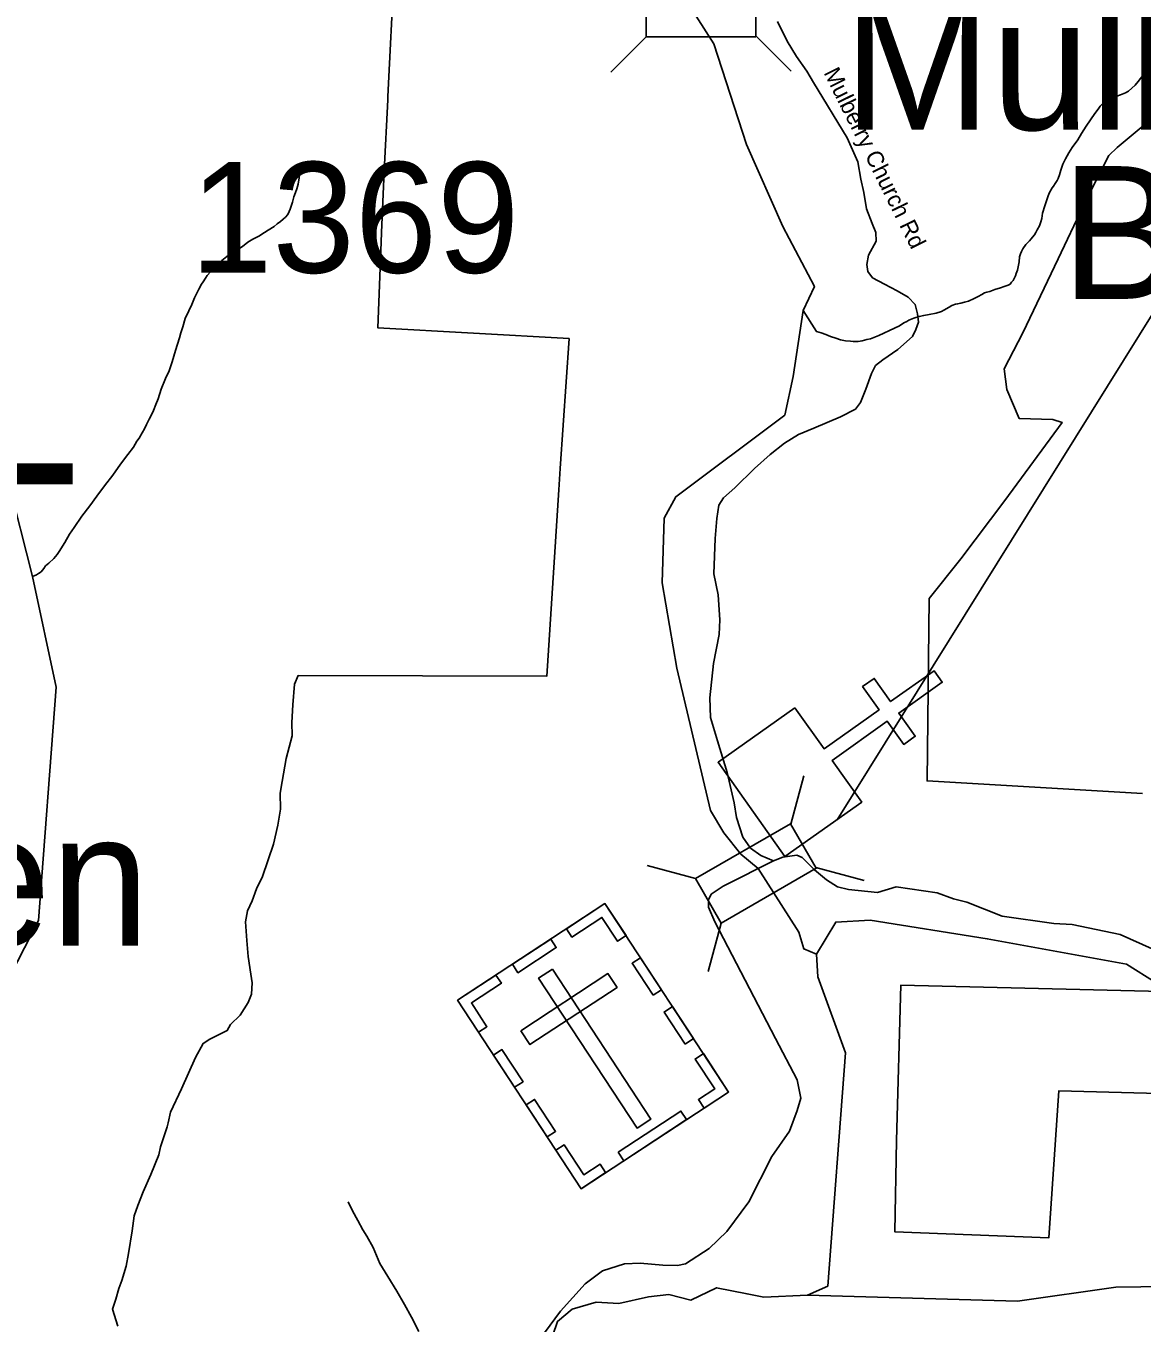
# Model space of a CAD drawing. Extents: x 1159738 to 1321356, y 736314 to 882035.
# Drawn here: x 1214710 to 1219753, y 839802 to 845663 of the extents above; entities that cross this region are included whole.
import ezdxf

# ---------------------------------------------------------------- set-up
doc = ezdxf.new("R2010")
doc.units = 0
for name, color, linetype in [('Exist Boundary Land Use Forest National US Forest Service', 7, 'Continuous'), ('Exist Boundary Land Use Forest National US Forest Service Label', 7, 'Continuous'), ('Exist Cultural Cemetery CELL', 7, 'Continuous'), ('Exist Cultural Cemetery Label', 7, 'Continuous'), ('Exist Cultural Church CELL', 7, 'Continuous'), ('Exist Cultural Church Label', 7, 'Continuous'), ('Exist Hydrographic Creek Single Shore', 7, 'Continuous'), ('Exist Hydrographic Misc Water Feature', 7, 'Continuous'), ('Exist Road Secondary Structure Standard Bridge CELL', 7, 'Continuous'), ('Exist Road Secondary Structure Standard Bridge Number Label', 7, 'Continuous'), ('Exist Road Secondary Type 41 Attributed', 7, 'Continuous'), ('Exist Road Secondary Type 51 Attributed', 7, 'Continuous'), ('Exist Road Secondary Type 51 Label', 7, 'Continuous'), ('Exist Road Secondary Type 51 Number Label', 7, 'Continuous')]:
    doc.layers.add(name, color=color, linetype=linetype)

msp = doc.modelspace()

# ---------------------------------------------------------------- linework, layer by layer
at = {"layer": 'Exist Boundary Land Use Forest National US Forest Service'}
for points in [[(1215215.6, 840333.4), (1215239.6, 840394.4), (1215273.7, 840472.4), (1215310.6, 840561.4), (1215317.7, 840598.4), (1215346.4, 840684.7), (1215347.6, 840688.4), (1215352, 840706.8), (1215363.6, 840755.4), (1215412.6, 840860.4), (1215476.7, 841002.4), (1215511.5, 841065.4), (1215540.5, 841085.4), (1215619.5, 841124.4), (1215634.7, 841150.4), (1215677.6, 841193.4), (1215714.5, 841250.4), (1215729.6, 841287.4), (1215731.5, 841339.4), (1215726.5, 841378.4), (1215714.5, 841458.4), (1215708.5, 841530.4), (1215702.5, 841614.4), (1215710.5, 841664.4), (1215731.5, 841710.4), (1215752.5, 841763.4), (1215778.5, 841820.4), (1215828.5, 841965.4), (1215848.5, 842051.4), (1215860.5, 842124.4), (1215858.5, 842196.4), (1215867.5, 842248.4), (1215886.5, 842352.4), (1215913.5, 842455.4), (1215911.5, 842515.4), (1215915.5, 842595.5), (1215923.5, 842689.4), (1215940.5, 842728.4), (1217063.5, 842724.4), (1217118.4, 843567.6), (1217124.5, 843663.4), (1217164.5, 844250.4), (1216299.5, 844299.4), (1216315.3, 844685.8), (1216317.1, 844729.4), (1216328.5, 845007.4), (1216344.5, 845328.8), (1216345.3, 845344.7), (1216373.5, 845912.5)], [(1219757.5, 845212.5), (1219640.5, 845113.4), (1219603.4, 845078.5), (1219487.5, 844849.4), (1219373.5, 844610.5), (1219214.5, 844276.4), (1219129.5, 844113.5), (1219141.5, 844020.4), (1219197.7, 843889.4), (1219349.6, 843884.4), (1219391.6, 843871.4), (1219133.7, 843518.4), (1218934.7, 843255.4), (1218791.6, 843075.4), (1218781.6, 842251.4), (1219755.6, 842195.5)], [(1219905.6, 841298.4), (1219223.6, 841315.4), (1218662.7, 841328.4), (1218643.6, 840626.4), (1218635.6, 840214.4), (1219331.7, 840186.4), (1219377.6, 840851.4), (1220111.7, 840831.4)], [(1215125.6, 839787.4), (1215101.6, 839864.4), (1215116.6, 839910.4), (1215129.6, 839957.4), (1215142.6, 839993.4), (1215162.6, 840058.4), (1215173.6, 840116.4), (1215190.6, 840218.4), (1215198.6, 840286.4), (1215215.6, 840333.4)]]:
    msp.add_lwpolyline(points, dxfattribs=at)
at = {"layer": 'Exist Cultural Cemetery CELL'}
for points in [[(1216660.2, 841260.4), (1217326, 841697.3), (1217884.8, 840845.8), (1217219, 840408.9)], [(1217421.4, 841552.4), (1217383.5, 841527.5), (1217312.8, 841635.2), (1217177.2, 841546.2), (1217152.8, 841583.4), (1217326.3, 841697.3)], [(1216907.9, 841422.9), (1217081.3, 841536.6), (1217106.3, 841498.5), (1216933, 841384.8)], [(1217089.1, 841401.7), (1217026.6, 841360.7), (1217471.7, 840682.5), (1217534.1, 840723.5)], [(1217543.6, 841283), (1217448.6, 841427.9), (1217486.6, 841452.8), (1217581.7, 841308)], [(1216755.2, 841115.6), (1216793.2, 841140.5), (1216722.6, 841248.1), (1216858.2, 841337.1), (1216833.8, 841374.3), (1216660.2, 841260.4)], [(1216946, 841122.4), (1216987, 841059.9), (1217380.8, 841318.3), (1217339.8, 841380.8)], [(1217688.2, 841062.5), (1217593.1, 841207.3), (1217631.2, 841232.3), (1217726.3, 841087.5)], [(1216917.9, 840867.5), (1216822.9, 841012.4), (1216861, 841037.3), (1216956, 840892.5)], [(1217774, 840773.1), (1217748.8, 840811.5), (1217822.3, 840859.7), (1217733.7, 840994.9), (1217770.9, 841019.3), (1217884.8, 840845.8)], [(1217065.4, 840642.7), (1216970.3, 840787.5), (1217008.4, 840812.5), (1217103.5, 840667.7)], [(1217385.9, 840573.3), (1217669.7, 840759.6), (1217694.7, 840721.4), (1217411, 840535.2)], [(1217329.5, 840481.6), (1217304.3, 840520), (1217230.7, 840471.7), (1217142, 840606.9), (1217104.8, 840582.5), (1217218.7, 840408.9)]]:
    msp.add_lwpolyline(points, close=True, dxfattribs=at)
at = {"layer": 'Exist Cultural Church CELL'}
msp.add_lwpolyline([(1218184.3, 842582.3), (1218316.5, 842396.9), (1218564.8, 842573.2), (1218490.7, 842677.6), (1218542.9, 842714.6), (1218617, 842610.2), (1218813.1, 842749.5), (1218850.2, 842697.2), (1218654.1, 842557.9), (1218728.2, 842453.6), (1218676.1, 842416.6), (1218602, 842520.9), (1218353.6, 842344.6), (1218486.8, 842156.3), (1218139.6, 841909.8), (1217837.1, 842335.8)], close=True, dxfattribs=at)
at = {"layer": 'Exist Hydrographic Creek Single Shore'}
for points in [[(1214259.6, 840399.8), (1214292.6, 840697.8), (1214767.5, 841620.6), (1214846.5, 842675.9), (1214739.7, 843175.4), (1214629.5, 843609.3), (1214526.5, 843821.4), (1214245.5, 844211.1), (1214096.5, 844548.9), (1213667.5, 845043.4), (1213531.4, 845229.9), (1213272.5, 845839.1), (1212964.5, 846472.2), (1212793.5, 847243.8), (1212615.4, 847431.2), (1212226.4, 847544), (1212136.4, 847637.7), (1212066.4, 847790.1), (1211967.4, 847867.6), (1211708.4, 847833.4), (1211600.4, 847842.1), (1211354.4, 847991.5), (1211208.4, 848145.4), (1211027.4, 848224.5)], [(1217818, 845583), (1217737.7, 845707.6)], [(1218018.5, 841855.6), (1217941, 841919.9), (1217863.2, 842016.5), (1217803.6, 842117.3), (1217650.5, 842761), (1217585.5, 843146.4), (1217593.5, 843438.4), (1217646.5, 843535.7), (1218139.6, 843904.9), (1218176.8, 844079.2), (1218221.8, 844376.8), (1218272.6, 844485.1), (1218129.5, 844757.1), (1217965.6, 845127.2), (1217818, 845583)], [(1218282.6, 841468.1), (1218369.5, 841614.1), (1218524.3, 841623.1), (1219053.5, 841538.7), (1219682.4, 841423.6), (1219950.9, 841254.7), (1220319, 841224), (1220471.6, 841316), (1220682.6, 841400.4), (1220845.7, 841587.5), (1221016.9, 841999.1), (1221062.9, 842229.4), (1221015.6, 842319.4), (1221012.6, 842334.4)], [(1218282.6, 841468.1), (1218224.6, 841492.3), (1218202.6, 841568.2), (1218018.5, 841855.6)], [(1218333.4, 839969.1), (1218412.6, 841022.4), (1218288.6, 841366.3), (1218282.6, 841468.1)], [(1217010.5, 839513.3), (1217111.8, 839809.2), (1217177.9, 839864.4), (1217286.9, 839895.5), (1217389.6, 839890.7), (1217523.3, 839921), (1217614.8, 839931.1), (1217714, 839905.7), (1217830.9, 839961.7), (1217968.2, 839933.7), (1218044.4, 839918.4), (1218241.9, 839928.4), (1218333.4, 839969.1)]]:
    msp.add_lwpolyline(points, dxfattribs=at)
at = {"layer": 'Exist Hydrographic Misc Water Feature'}
for points in [[(1219756.4, 845439.3), (1219735.7, 845411.8), (1219721.3, 845396.2), (1219706.9, 845382.6), (1219692.5, 845369), (1219678.3, 845361.4), (1219656, 845352), (1219639.9, 845346.4), (1219615.7, 845337.1), (1219599.5, 845329.5), (1219589.2, 845323.7), (1219581, 845318), (1219572.8, 845310.1), (1219564.6, 845300.4), (1219554.1, 845286.7), (1219539.7, 845267), (1219520.9, 845239.6), (1219500, 845210.1), (1219479.2, 845176.7), (1219462.4, 845149), (1219437.5, 845113.7), (1219422.8, 845090.1), (1219408, 845062.5), (1219395.4, 845038.8), (1219386.7, 845011), (1219380, 844991.1), (1219373.6, 844973.3), (1219369.4, 844965.5), (1219361.1, 844951.7), (1219352.7, 844939.9), (1219346.4, 844932), (1219333.8, 844908.3), (1219327.3, 844890.5), (1219322.9, 844876.7), (1219314.3, 844850.8), (1219303.3, 844817.1), (1219300.7, 844793.2), (1219296.3, 844777.3), (1219289.8, 844759.5), (1219279.3, 844741.7), (1219272.9, 844729.9), (1219266.7, 844720), (1219258.3, 844708.3), (1219252.2, 844700.5), (1219243.9, 844692.6), (1219227.4, 844675.1), (1219214.9, 844655.4), (1219208.5, 844643.6), (1219204.3, 844633.7), (1219199.9, 844619.8), (1219197.3, 844597.8), (1219194.9, 844581.9), (1219190.3, 844560), (1219183.8, 844544.1), (1219181.6, 844534.2), (1219177.4, 844524.3), (1219171.1, 844512.5), (1219162.8, 844504.7), (1219156.5, 844496.9), (1219148.4, 844491.1), (1219130.2, 844485.6), (1219114.1, 844480), (1219087.8, 844472.7), (1219065.6, 844463.3), (1219051.4, 844459.7), (1219041.4, 844457.9), (1219029.2, 844450.3), (1219012.9, 844440.7), (1218994.7, 844431.2), (1218968.3, 844419.9), (1218950.2, 844414.4), (1218934.1, 844410.8), (1218919.9, 844407.2), (1218910, 844405.5), (1218893.8, 844399.9), (1218881.6, 844392.3), (1218857.2, 844378.9), (1218847, 844373.2), (1218822.8, 844365.8), (1218790.5, 844358.7)], [(1215948.1, 845006.1), (1215945.2, 844976.1), (1215940.5, 844948.2), (1215933.8, 844926.4), (1215927.5, 844910.5), (1215920.9, 844890.7), (1215914.3, 844866.9), (1215909.8, 844852.9), (1215903.4, 844835.1), (1215899.1, 844825.2), (1215892.7, 844811.4), (1215882.4, 844799.7), (1215872.1, 844789.9), (1215859.9, 844780.2), (1215845.7, 844768.7), (1215831.2, 844757), (1215804.8, 844739.7), (1215788.5, 844730.2), (1215762, 844712.9), (1215735.7, 844699.5), (1215713.2, 844686.2), (1215688.8, 844666.8), (1215664.3, 844651.5), (1215639.9, 844638.1), (1215617.3, 844620.7), (1215594.9, 844603.3), (1215572.2, 844579.9), (1215553.9, 844564.4), (1215543.5, 844552.7), (1215529, 844535), (1215520.8, 844523.3), (1215510.3, 844507.6), (1215504, 844495.7), (1215491.3, 844474), (1215472.3, 844434.5), (1215459.6, 844404.8), (1215446.6, 844375.2), (1215429.7, 844341.6), (1215418.7, 844303.9), (1215410, 844276.1), (1215403.4, 844254.2), (1215385.7, 844196.7), (1215370.4, 844145), (1215357.2, 844105.4), (1215340.4, 844069.8), (1215321, 844022.3), (1215307.9, 843978.6), (1215297.2, 843952.9), (1215286.4, 843925.2), (1215280, 843911.4), (1215267.2, 843885.7), (1215254.6, 843862), (1215246.1, 843842.2), (1215235.6, 843824.5), (1215221, 843800.9), (1215210.6, 843787.1), (1215195.9, 843759.5), (1215170.8, 843726.2), (1215137.7, 843683.1), (1215102.4, 843634), (1215065, 843584.9), (1215029.8, 843537.9), (1214998.5, 843494.7), (1214963.2, 843447.6), (1214927.7, 843396.5), (1214907, 843367), (1214886, 843329.6), (1214860.9, 843288.2), (1214850.5, 843274.5), (1214836, 843256.9), (1214813.4, 843235.5), (1214799, 843223.8), (1214790.8, 843212.1), (1214778.3, 843196.4), (1214766.2, 843188.7), (1214757.9, 843183), (1214739.7, 843175.4)], [(1218790.5, 844358.7), (1218766.4, 844355.3), (1218746.3, 844349.9), (1218722, 844342.5), (1218699.8, 844333.1), (1218689.6, 844327.4), (1218677.4, 844321.7), (1218657, 844308.3), (1218634.8, 844296.8), (1218563.9, 844264.7), (1218541.6, 844255.3), (1218525.4, 844249.8), (1218509.3, 844246.2), (1218489.2, 844240.7), (1218471, 844237.3), (1218447.1, 844237.9), (1218435.1, 844238.2), (1218413.1, 844240.8), (1218391.2, 844245.4), (1218369.4, 844252), (1218345.6, 844260.6), (1218323.8, 844269.2), (1218303.9, 844275.8), (1218282.2, 844282.4), (1218221.8, 844376.8)], [(1218241.9, 839928.4), (1219190.7, 839900.6), (1219634.6, 839963.9), (1220201.7, 839972.2), (1220814.7, 840130.6), (1221574.6, 840476.5), (1221942.7, 840518.4), (1222102.6, 840587.4), (1222327.7, 840546.8), (1222457.7, 840429.3), (1222681.4, 840296.5), (1222788.7, 840353.7), (1223146.6, 840625.6), (1223553.7, 840857.1), (1223797.7, 840940.8), (1223980.7, 840963.4)], [(1216166.4, 840348.9), (1216185.2, 840308.3), (1216210, 840265.6), (1216233, 840223), (1216250.2, 840194.5), (1216278.8, 840143.7), (1216308.9, 840070.8), (1216345.4, 840011.8), (1216385.6, 839946.6), (1216420, 839885.7), (1216452.3, 839828.7), (1216484.7, 839763.8)]]:
    msp.add_lwpolyline(points, dxfattribs=at)
at = {"layer": 'Exist Road Secondary Structure Standard Bridge CELL'}
for p, q in [((1217352.2, 845454.6), (1217512.2, 845614.6)), ((1218008, 845618.8), (1218168.1, 845458.7)), ((1218165.7, 842056.7), (1218224.5, 842275.2)), ((1217516.9, 841869), (1217735.5, 841810.2)), ((1218278.6, 841860.5), (1218497.2, 841801.7)), ((1217792.2, 841390.9), (1217851.1, 841609.5))]:
    msp.add_line(p, q, dxfattribs=at)
for points in [[(1217512.2, 845846.2), (1218008, 845846.2), (1218008, 845614.6), (1217512.2, 845614.6)], [(1217735.5, 841810.2), (1218165.1, 842057.6), (1218280.7, 841856.9), (1217851.1, 841609.5)]]:
    msp.add_lwpolyline(points, close=True, dxfattribs=at)
at = {"layer": 'Exist Road Secondary Structure Standard Bridge Number Label'}
msp.add_line((1218374.8, 842075.5), (1223401, 850141.8), dxfattribs=at)
at = {"layer": 'Exist Road Secondary Type 41 Attributed'}
for points in [[(1218088.3, 841890), (1218030.7, 841914.4), (1217984.5, 841947.8), (1217948.9, 841996.8), (1217920, 842085.8), (1217910.2, 842153.1), (1217879, 842290), (1217834.6, 842432.4), (1217803.5, 842538.6), (1217800.1, 842627.6), (1217816.8, 842782.3), (1217842.4, 842912.9), (1217845.7, 842979.6), (1217837.9, 843093.1), (1217819, 843187.7), (1217824.6, 843347), (1217832.4, 843437.1), (1217840.2, 843497.2), (1217861.3, 843530.6), (1217913.6, 843576.2), (1218001.4, 843663), (1218072.5, 843726), (1218136.9, 843777.2), (1218201.4, 843817.3), (1218270.4, 843846.2), (1218390.5, 843896.3), (1218457.8, 843932.2), (1218481.2, 843962.3), (1218504.5, 844022.4), (1218531.2, 844092.5), (1218549, 844128.1), (1218582.4, 844153.7), (1218649.1, 844200.4), (1218715.8, 844259.4), (1218731.2, 844291.1), (1218742.3, 844324.5), (1218739, 844362.3), (1218727.9, 844404.6), (1218695.6, 844436.9), (1218646.7, 844466.9), (1218590, 844495.9), (1218535.5, 844524.8), (1218514.4, 844553.7), (1218508.9, 844584.9), (1218517.7, 844627.2), (1218551.1, 844690.1), (1218550, 844730.1), (1218533.3, 844770.2), (1218508.8, 844837), (1218495.5, 844909.9), (1218482.1, 844971.1), (1218468.8, 845049), (1218421, 845156.9), (1218269.3, 845408.2), (1218238.2, 845458.2), (1218191.3, 845525.2), (1218149.9, 845594.5), (1218105.6, 845683.2)], [(1218018.5, 841855.6), (1218088.3, 841890)], [(1217053.8, 839757.4), (1217126.1, 839855.9), (1217237, 839979.2), (1217315.5, 840037.7), (1217414.9, 840069.4), (1217485.7, 840072.5), (1217587.3, 840063.2), (1217653.5, 840061.7), (1217690.4, 840069.4), (1217796.7, 840138.7), (1217876.7, 840215.7), (1217976.7, 840349.7), (1218080.9, 840555.2), (1218159.4, 840669.2), (1218194.8, 840761.6), (1218211.7, 840818.6), (1218194.8, 840900.2), (1218096.3, 841088.1), (1217822.4, 841615.1), (1217793.6, 841681.6), (1217793.6, 841713.7), (1217806.9, 841739.2), (1217860.9, 841776.6), (1217939.3, 841814.6), (1218018.5, 841855.6)]]:
    msp.add_lwpolyline(points, dxfattribs=at)
at = {"layer": 'Exist Road Secondary Type 51 Attributed'}
msp.add_lwpolyline([(1218088.3, 841890), (1218129.3, 841906.6), (1218193.5, 841915.5), (1218217.9, 841905.5), (1218273.3, 841850.1), (1218327.6, 841804.7), (1218377.4, 841773.6), (1218427.3, 841761.4), (1218557.1, 841747.5), (1218642, 841772.8), (1218827, 841746.1), (1218901.5, 841718.7), (1218961.2, 841704.3), (1219121.4, 841640.9), (1219355.1, 841607.1), (1219437.7, 841602.6), (1219654.9, 841558), (1219987.3, 841408.7)], dxfattribs=at)

# ---------------------------------------------------------------- texts
at = {"layer": 'Exist Boundary Land Use Forest National US Forest Service Label'}
msp.add_text('NATIONAL', height=860, dxfattribs=at).set_placement((1209207.9, 843591.9))
at = {"layer": 'Exist Cultural Cemetery Label'}
msp.add_text('Edmisten', height=600, dxfattribs=at).set_placement((1211923.8, 841507.3))
at = {"layer": 'Exist Cultural Church Label'}
for s, p in [('Mulberry', (1218403.5, 845193.8)), ('Bapt.', (1219388.1, 844429.7))]:
    msp.add_text(s, height=600, dxfattribs=at).set_placement(p)
at = {"layer": 'Exist Road Secondary Type 51 Label'}
msp.add_text('Mulberry Church Rd', height=75, rotation=296.43291, dxfattribs=at).set_placement((1218312.8, 845452.4))
at = {"layer": 'Exist Road Secondary Type 51 Number Label'}
msp.add_text('1369', height=500, dxfattribs=at).set_placement((1215452.1, 844548.1))

doc.saveas('drawing.dxf')
